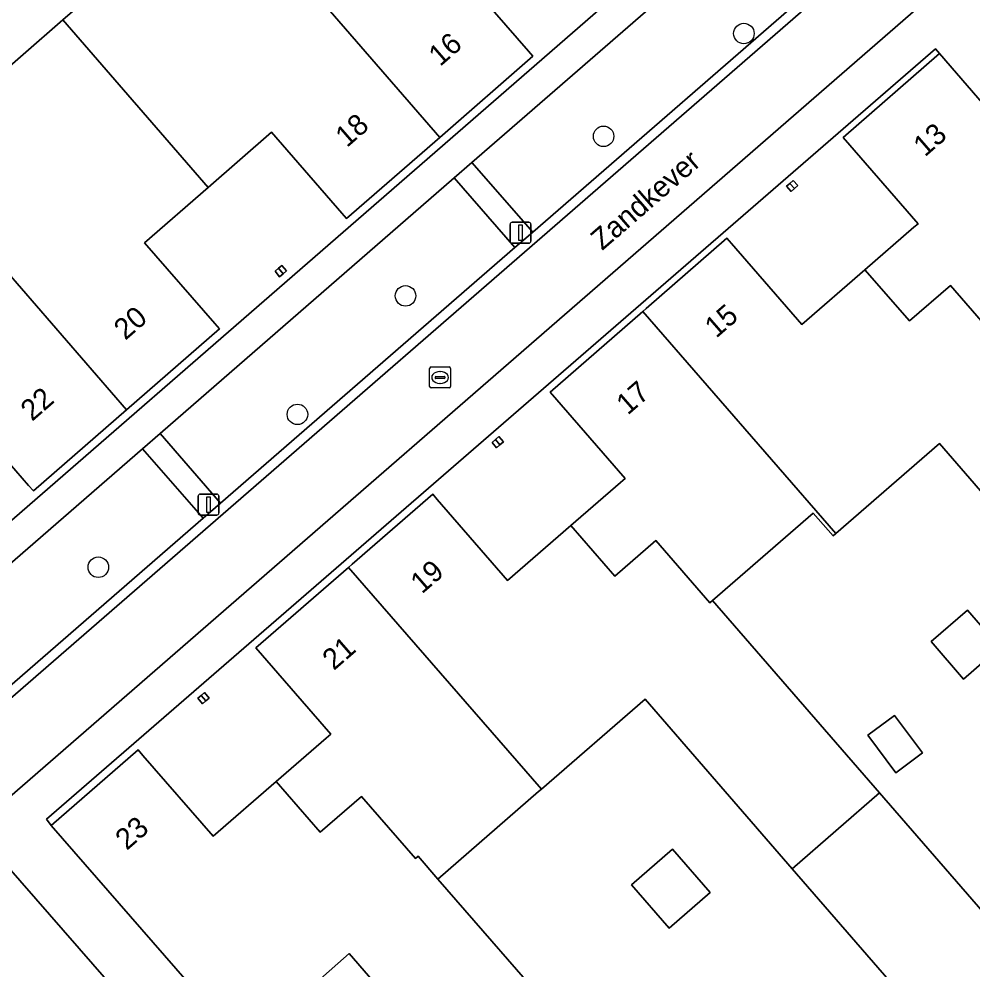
# Model space of a CAD drawing. Extents: x 155887 to 156869, y 383880 to 384678.
# Drawn here: x 156098.55 to 156144.05, y 384100.28 to 384145.63 of the extents above; entities that cross this region are included whole.
import ezdxf

# ---------------------------------------------------------------- set-up
doc = ezdxf.new("R2010")
doc.units = 0
for name, color, linetype in [('IMGEO_Boom', 7, 'Continuous'), ('IMGEO_Erf', 7, 'Continuous'), ('IMGEO_Groenvoorziening', 7, 'Continuous'), ('IMGEO_Lichtmast', 7, 'Continuous'), ('IMGEO_Openbare_ruimte_label', 7, 'Continuous'), ('IMGEO_Pand', 7, 'Continuous'), ('IMGEO_Pand_nummerreeks', 7, 'Continuous'), ('IMGEO_Parkeervlak_open', 7, 'Continuous'), ('IMGEO_Rijbaan_lokaal_gesloten', 7, 'Continuous'), ('IMGEO_Rijbaan_lokaal_open', 7, 'Continuous'), ('IMGEO_Rioolput', 7, 'Continuous'), ('IMGEO_Voetpad_open', 7, 'Continuous')]:
    doc.layers.add(name, color=color, linetype=linetype)

msp = doc.modelspace()

# ---------------------------------------------------------------- linework, layer by layer
at = {"layer": 'IMGEO_Boom'}
for centre in [(156133.127, 384144.939), (156126.434, 384140.037), (156116.986, 384132.427), (156111.83, 384126.776), (156102.333, 384119.486)]:
    msp.add_circle(centre, 0.489, dxfattribs=at)
at = {"layer": 'IMGEO_Erf'}
for points in [[(156088.717, 384113.496), (156178.911, 384191.881)], [(156096.835, 384142.281), (156100.645, 384145.59), (156104.457, 384148.899), (156105.636, 384147.54), (156109.299, 384150.72), (156112.972, 384153.909), (156111.793, 384155.268), (156115.613, 384158.585), (156119.415, 384161.886), (156120.594, 384160.527), (156124.258, 384163.708), (156127.915, 384166.883), (156126.736, 384168.242), (156130.548, 384171.552), (156134.373, 384174.873), (156135.553, 384173.514), (156139.208, 384176.688), (156142.873, 384179.87), (156141.694, 384181.228), (156145.483, 384184.518)], [(156119.49, 384147.966), (156122.849, 384144.103), (156123.066, 384143.853), (156118.616, 384139.984), (156114.174, 384136.121), (156113.951, 384136.378), (156110.598, 384140.234), (156107.576, 384137.604), (156104.542, 384134.963), (156107.895, 384131.107), (156108.118, 384130.85), (156103.681, 384126.992), (156099.234, 384123.126), (156099.008, 384123.386), (156095.658, 384127.239)]]:
    msp.add_lwpolyline(points, dxfattribs=at)
for points in [[(156127.236, 384123.531), (156127.458, 384123.724), (156123.881, 384127.836), (156128.305, 384131.684), (156128.466, 384131.824), (156132.317, 384135.173), (156132.534, 384134.924), (156135.894, 384131.061), (156138.902, 384133.671), (156141.236, 384135.697), (156141.436, 384135.87), (156137.858, 384139.981), (156142.457, 384143.983), (156142.263, 384144.204), (156099.868, 384107.468), (156100.089, 384107.17), (156104.238, 384110.773), (156104.463, 384110.514), (156107.811, 384106.658), (156110.817, 384109.269), (156113.201, 384111.34), (156113.42, 384111.53), (156109.846, 384115.645), (156114.262, 384119.48), (156114.435, 384119.631), (156118.283, 384122.973), (156118.499, 384122.724), (156121.857, 384118.858), (156124.87, 384121.475)], [(156135.163, 384137.656), (156135.317, 384137.791), (156135.481, 384137.935), (156135.699, 384137.687), (156135.54, 384137.548), (156135.38, 384137.408)], [(156111.308, 384133.617), (156111.147, 384133.482), (156110.983, 384133.343), (156110.764, 384133.603), (156110.929, 384133.742), (156111.089, 384133.877)], [(156121.33, 384125.184), (156121.112, 384125.431), (156121.275, 384125.576), (156121.436, 384125.718), (156121.654, 384125.471), (156121.488, 384125.324)], [(156149.474, 384117.296), (156142.456, 384125.383), (156137.514, 384121.094), (156137.378, 384120.976), (156136.428, 384122.071), (156131.628, 384117.904), (156139.597, 384108.722), (156146.616, 384100.634), (156151.56, 384104.925), (156152.503, 384103.838), (156152.639, 384103.956), (156154.56, 384105.623), (156157.437, 384108.121)], [(156142.058, 384115.937), (156143.79, 384117.44), (156145.339, 384115.655), (156143.607, 384114.151)], [(156107.617, 384113.247), (156107.465, 384113.118), (156107.297, 384112.975), (156107.074, 384113.237), (156107.235, 384113.374), (156107.394, 384113.509)], [(156135.429, 384105.103), (156128.409, 384113.19), (156123.469, 384108.901), (156123.333, 384108.783), (156118.535, 384104.616), (156124.42, 384097.838), (156126.707, 384099.824), (156128.567, 384097.682), (156126.279, 384095.696), (156132.572, 384088.447), (156137.514, 384092.737), (156137.65, 384092.855), (156138.593, 384091.769), (156143.389, 384095.933)], [(156139.044, 384111.469), (156140.317, 384112.421), (156141.649, 384110.641), (156140.376, 384109.688)], [(156129.566, 384102.27), (156127.772, 384104.337), (156129.727, 384106.035), (156131.522, 384103.968)], [(156116.35, 384098.695), (156114.296, 384101.058), (156109.272, 384096.625), (156111.284, 384094.307), (156124.224, 384079.401), (156129.291, 384083.805), (156121.378, 384092.91)]]:
    msp.add_lwpolyline(points, close=True, dxfattribs=at)
at = {"layer": 'IMGEO_Groenvoorziening'}
for points in [[(156120.154, 384138.795), (156119.306, 384138.058), (156122.198, 384134.734), (156123.051, 384135.474)], [(156105.279, 384125.867), (156104.435, 384125.134), (156107.334, 384121.829), (156108.162, 384122.547)]]:
    msp.add_lwpolyline(points, close=True, dxfattribs=at)
at = {"layer": 'IMGEO_Lichtmast'}
for p, q in [((156121.975, 384135.037), (156121.975, 384135.837)), ((156121.975, 384135.837), (156121.975, 384135.037)), ((156122.075, 384135.937), (156122.865, 384135.937)), ((156122.865, 384135.937), (156122.075, 384135.937)), ((156122.965, 384135.837), (156122.965, 384135.037)), ((156122.965, 384135.037), (156122.965, 384135.837)), ((156122.865, 384134.937), (156122.075, 384134.937)), ((156122.075, 384134.937), (156122.865, 384134.937)), ((156107.192, 384122.975), (156107.982, 384122.975)), ((156107.982, 384122.975), (156107.192, 384122.975)), ((156107.092, 384122.075), (156107.092, 384122.875)), ((156107.092, 384122.875), (156107.092, 384122.075)), ((156108.082, 384122.875), (156108.082, 384122.075)), ((156108.082, 384122.075), (156108.082, 384122.875)), ((156107.982, 384121.975), (156107.192, 384121.975)), ((156107.192, 384121.975), (156107.982, 384121.975))]:
    msp.add_line(p, q, dxfattribs=at)
for points in [[(156122.395, 384135.812), (156122.545, 384135.812), (156122.545, 384135.062), (156122.395, 384135.062), (156122.395, 384135.812)], [(156107.512, 384122.85), (156107.662, 384122.85), (156107.662, 384122.1), (156107.512, 384122.1), (156107.512, 384122.85)]]:
    msp.add_lwpolyline(points, dxfattribs=at)
for centre, start, end in [((156122.075, 384135.837), 90, 180), ((156122.075, 384135.837), 90, 180), ((156122.865, 384135.837), 0, 90), ((156122.865, 384135.837), 360, 90), ((156122.075, 384135.037), 180, 270), ((156122.075, 384135.037), 180, 270), ((156122.865, 384135.037), 270, 0), ((156122.865, 384135.037), 270, 0), ((156107.192, 384122.875), 90, 180), ((156107.192, 384122.875), 90, 180), ((156107.982, 384122.875), 0, 90), ((156107.982, 384122.875), 360, 90), ((156107.192, 384122.075), 180, 270), ((156107.192, 384122.075), 180, 270), ((156107.982, 384122.075), 270, 0), ((156107.982, 384122.075), 270, 0)]:
    msp.add_arc(centre, 0.1, start, end, dxfattribs=at)
at = {"layer": 'IMGEO_Pand'}
for points in [[(156115.613, 384158.585), (156111.793, 384155.268), (156112.972, 384153.909), (156109.299, 384150.72), (156118.616, 384139.984), (156123.066, 384143.853), (156122.849, 384144.103), (156119.49, 384147.966), (156122.535, 384150.603)], [(156100.645, 384145.59), (156107.576, 384137.604), (156110.598, 384140.234), (156113.951, 384136.378), (156114.174, 384136.121), (156118.616, 384139.984), (156109.299, 384150.72), (156105.636, 384147.54), (156104.457, 384148.899)], [(156103.681, 384126.992), (156108.118, 384130.85), (156107.895, 384131.107), (156104.542, 384134.963), (156107.576, 384137.604), (156100.645, 384145.59), (156096.835, 384142.281), (156098.014, 384140.923), (156094.356, 384137.746)], [(156138.902, 384133.671), (156141.017, 384131.23), (156142.978, 384132.929), (156145.497, 384130.03), (156145.599, 384130.118), (156150.675, 384134.478), (156142.457, 384143.983), (156137.858, 384139.981), (156141.436, 384135.87), (156141.236, 384135.697)], [(156135.317, 384137.791), (156135.54, 384137.548), (156135.699, 384137.687), (156135.481, 384137.935)], [(156103.681, 384126.992), (156094.356, 384137.746), (156090.686, 384134.56), (156089.506, 384135.919), (156085.659, 384132.579), (156092.657, 384124.628), (156095.658, 384127.239), (156099.008, 384123.386), (156099.234, 384123.126)], [(156135.54, 384137.548), (156135.317, 384137.791), (156135.163, 384137.656), (156135.38, 384137.408)], [(156138.902, 384133.671), (156135.894, 384131.061), (156132.534, 384134.924), (156132.317, 384135.173), (156128.466, 384131.824), (156128.305, 384131.684), (156137.514, 384121.094), (156142.456, 384125.383), (156149.474, 384117.296), (156153.605, 384120.907), (156145.599, 384130.118), (156145.497, 384130.03), (156142.978, 384132.929), (156141.017, 384131.23)], [(156110.929, 384133.742), (156111.147, 384133.482), (156111.308, 384133.617), (156111.089, 384133.877)], [(156111.147, 384133.482), (156110.929, 384133.742), (156110.764, 384133.603), (156110.983, 384133.343)], [(156124.87, 384121.475), (156126.971, 384119.056), (156128.928, 384120.756), (156131.5, 384117.793), (156131.628, 384117.904), (156136.428, 384122.071), (156137.378, 384120.976), (156137.514, 384121.094), (156128.305, 384131.684), (156123.881, 384127.836), (156127.458, 384123.724), (156127.236, 384123.531)], [(156121.275, 384125.576), (156121.488, 384125.324), (156121.654, 384125.471), (156121.436, 384125.718)], [(156121.488, 384125.324), (156121.275, 384125.576), (156121.112, 384125.431), (156121.33, 384125.184)], [(156124.87, 384121.475), (156121.857, 384118.858), (156118.499, 384122.724), (156118.283, 384122.973), (156114.435, 384119.631), (156114.262, 384119.48), (156123.469, 384108.901), (156128.409, 384113.19), (156135.429, 384105.103), (156139.597, 384108.722), (156131.628, 384117.904), (156131.5, 384117.793), (156128.928, 384120.756), (156126.971, 384119.056)], [(156114.262, 384119.48), (156109.846, 384115.645), (156113.42, 384111.53), (156113.201, 384111.34), (156110.817, 384109.269), (156112.919, 384106.848), (156114.888, 384108.558), (156117.456, 384105.6), (156117.584, 384105.711), (156118.535, 384104.616), (156123.333, 384108.783), (156123.469, 384108.901)], [(156142.058, 384115.937), (156143.607, 384114.151), (156145.339, 384115.655), (156143.79, 384117.44)], [(156107.235, 384113.374), (156107.074, 384113.237), (156107.297, 384112.975), (156107.465, 384113.118)], [(156107.235, 384113.374), (156107.465, 384113.118), (156107.617, 384113.247), (156107.394, 384113.509)], [(156139.044, 384111.469), (156140.376, 384109.688), (156141.649, 384110.641), (156140.317, 384112.421)], [(156118.535, 384104.616), (156117.584, 384105.711), (156117.456, 384105.6), (156114.888, 384108.558), (156112.919, 384106.848), (156110.817, 384109.269), (156107.811, 384106.658), (156104.463, 384110.514), (156104.238, 384110.773), (156100.089, 384107.17), (156109.272, 384096.625), (156114.296, 384101.058), (156116.35, 384098.695), (156121.378, 384092.91), (156125.552, 384096.534), (156124.42, 384097.838)], [(156152.503, 384103.838), (156151.56, 384104.925), (156146.616, 384100.634), (156139.597, 384108.722), (156135.429, 384105.103), (156143.389, 384095.933), (156143.517, 384096.044), (156146.073, 384093.098), (156148.023, 384094.786), (156150.08, 384092.41), (156153.069, 384095.005), (156156.419, 384091.147), (156156.642, 384090.89), (156160.486, 384094.227), (156160.688, 384094.403)], [(156129.566, 384102.27), (156131.522, 384103.968), (156129.727, 384106.035), (156127.772, 384104.337)], [(156094.373, 384094.959), (156096.458, 384092.552), (156098.435, 384094.265), (156101.004, 384091.308), (156101.141, 384091.427), (156106.198, 384095.821), (156097.934, 384105.287), (156093.357, 384101.285), (156096.944, 384097.182), (156096.73, 384096.997)]]:
    msp.add_lwpolyline(points, close=True, dxfattribs=at)
at = {"layer": 'IMGEO_Parkeervlak_open'}
for points in [[(156120.154, 384138.795), (156123.051, 384135.474), (156137.444, 384147.97), (156134.547, 384151.304)], [(156119.306, 384138.058), (156105.279, 384125.867), (156108.162, 384122.547), (156122.198, 384134.734)], [(156089.722, 384112.346), (156092.601, 384109.03), (156092.996, 384109.38), (156107.334, 384121.829), (156104.435, 384125.134)]]:
    msp.add_lwpolyline(points, close=True, dxfattribs=at)
at = {"layer": 'IMGEO_Rijbaan_lokaal_gesloten'}
for points in [[(156185.633, 384184.294), (156182.874, 384187.645), (156181.472, 384186.221), (156180.056, 384184.813), (156178.624, 384183.419), (156177.178, 384182.041), (156175.717, 384180.678), (156174.242, 384179.33), (156140.299, 384149.84), (156093.299, 384109.034), (156092.905, 384108.685), (156090.661, 384106.714), (156090.359, 384107.06), (156073.437, 384092.345)], [(156000, 384023.453), (156000.779, 384024.065), (156095.22, 384106.032), (156096.361, 384107.023), (156096.403, 384107.059), (156182.818, 384182.155)]]:
    msp.add_lwpolyline(points, dxfattribs=at)
at = {"layer": 'IMGEO_Rijbaan_lokaal_open'}
for points in [[(156093.299, 384109.034), (156140.299, 384149.84), (156174.242, 384179.33), (156175.717, 384180.678), (156177.178, 384182.041), (156178.624, 384183.419), (156180.056, 384184.813), (156181.472, 384186.221), (156182.874, 384187.645)], [(156173.931, 384179.67), (156167.729, 384174.282), (156166.671, 384173.363), (156153.391, 384161.824), (156152.223, 384160.809), (156140.336, 384150.481), (156139.997, 384150.187), (156137.444, 384147.97), (156123.051, 384135.474), (156122.198, 384134.734), (156108.162, 384122.547), (156107.334, 384121.829), (156092.996, 384109.38)]]:
    msp.add_lwpolyline(points, dxfattribs=at)
at = {"layer": 'IMGEO_Rioolput'}
for p, q in [((156118.135, 384128.11), (156118.135, 384128.962)), ((156118.21, 384129.036), (156119.062, 384129.036)), ((156119.136, 384128.962), (156119.136, 384128.11)), ((156118.394, 384128.53), (156118.394, 384128.542)), ((156118.832, 384128.493), (156118.434, 384128.493)), ((156118.437, 384128.579), (156118.835, 384128.579)), ((156118.623, 384128.816), (156118.648, 384128.816)), ((156118.878, 384128.542), (156118.878, 384128.53)), ((156119.062, 384128.036), (156118.21, 384128.036)), ((156118.646, 384128.256), (156118.621, 384128.256))]:
    msp.add_line(p, q, dxfattribs=at)
for points in [[(156118.135, 384128.11), (156118.135, 384128.962)], [(156118.21, 384129.036), (156119.062, 384129.036)], [(156119.136, 384128.962), (156119.136, 384128.11)], [(156119.062, 384128.036), (156118.21, 384128.036)]]:
    msp.add_lwpolyline(points, dxfattribs=at)
for centre, radius, start, end in [((156118.212, 384128.96), 0.0765, 91.552, 178.448), ((156118.212, 384128.96), 0.0765, 91.552, 178.448), ((156119.06, 384128.96), 0.0765, 1.552, 88.448), ((156119.06, 384128.96), 0.0765, 1.552, 88.448), ((156118.434, 384128.539), 0.0403, 85.8775, 175.7526), ((156118.431, 384128.529), 0.0366, 178.938, 274.7102), ((156118.835, 384128.536), 0.043, 264.8664, 352.4533), ((156118.839, 384128.541), 0.0386, 1.7309, 96.639), ((156118.212, 384128.112), 0.0765, 181.552, 268.448), ((156118.212, 384128.112), 0.0765, 181.552, 268.448), ((156119.06, 384128.112), 0.0765, 271.552, 358.448), ((156119.06, 384128.112), 0.0765, 271.552, 358.448)]:
    msp.add_arc(centre, radius, start, end, dxfattribs=at)
for centre, major_axis, ratio, start_param, end_param in [((156118.622, 384128.536), (-0.387, 0.002), 0.722429, 4.712389, 7.853982), ((156118.647, 384128.536), (-0.39, 0.002), 0.717154, 1.570796, 4.712389)]:
    msp.add_ellipse(centre, major_axis=major_axis, ratio=ratio, start_param=start_param, end_param=end_param, dxfattribs=at)
at = {"layer": 'IMGEO_Voetpad_open'}
for points in [[(156070.574, 384095.715), (156087.459, 384110.362), (156089.722, 384112.346), (156104.435, 384125.134), (156105.279, 384125.867), (156119.306, 384138.058), (156120.154, 384138.795), (156134.547, 384151.304), (156137.427, 384153.807), (156149.311, 384164.136), (156150.476, 384165.148), (156163.776, 384176.707), (156164.856, 384177.647), (156179.904, 384190.725), (156178.911, 384191.881), (156088.717, 384113.496), (156086.442, 384111.494), (156000, 384036.51)], [(156182.818, 384182.155), (156096.403, 384107.059), (156097.741, 384105.518), (156097.934, 384105.287), (156106.198, 384095.821), (156112.601, 384088.452), (156115.028, 384085.659), (156116.761, 384083.662), (156121.154, 384078.608), (156130.296, 384068.003), (156130.502, 384067.788), (156131.822, 384066.268), (156220.134, 384142.954)]]:
    msp.add_lwpolyline(points, dxfattribs=at)
msp.add_lwpolyline([(156146.66, 384081.804), (156137.468, 384073.824), (156132.659, 384069.648), (156132.453, 384069.884), (156124.224, 384079.401), (156111.284, 384094.307), (156109.272, 384096.625), (156100.089, 384107.17), (156099.868, 384107.468), (156142.263, 384144.204), (156142.457, 384143.983), (156150.675, 384134.478), (156165.658, 384117.25), (156174.844, 384106.671), (156175.007, 384106.446), (156165.495, 384098.191), (156160.684, 384093.999), (156151.467, 384085.989)], close=True, dxfattribs=at)

# ---------------------------------------------------------------- texts
at = {"layer": 'IMGEO_Openbare_ruimte_label'}
msp.add_text('Zandkever', height=1, rotation=40.9865, dxfattribs=at).set_placement((156126.367, 384134.566))
at = {"layer": 'IMGEO_Pand_nummerreeks'}
for s, rotation, p in [('16', 41.0085, (156118.634, 384143.338)), ('18', 41.0085, (156114.19, 384139.474)), ('13', 41.0294, (156141.756, 384139.024)), ('15', 41.0143, (156131.805, 384130.381)), ('20', 41.0046, (156103.622, 384130.282)), ('17', 41.0143, (156127.587, 384126.712)), ('22', 41.0046, (156099.175, 384126.416)), ('19', 40.9761, (156117.769, 384118.183)), ('21', 40.9761, (156113.567, 384114.534)), ('23', 40.9722, (156103.691, 384105.954))]:
    msp.add_text(s, height=1, rotation=rotation, dxfattribs=at).set_placement(p)

doc.saveas('drawing.dxf')
